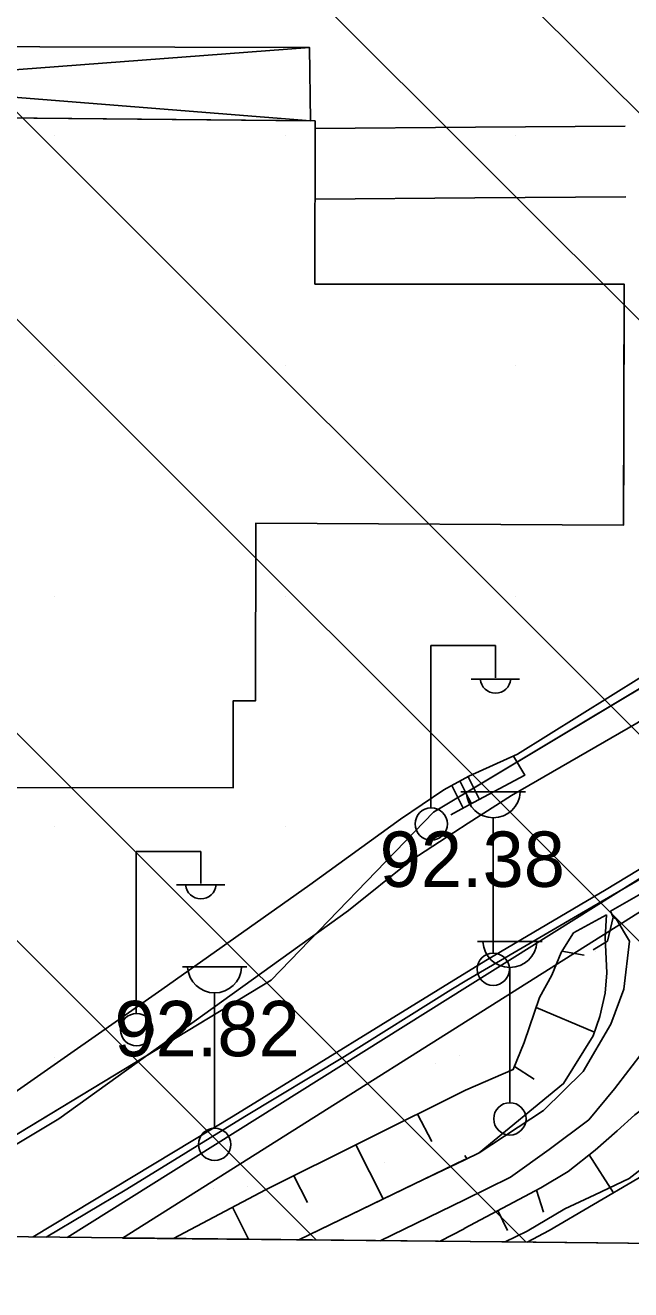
# Model space of a CAD drawing. Extents: x 417995 to 421451, y 4454518 to 4458015.
# Drawn here: x 420724.8 to 420790.4, y 4454999.4 to 4455136.5 of the extents above; entities that cross this region are included whole.
import ezdxf

# ---------------------------------------------------------------- set-up
doc = ezdxf.new("R2010")
doc.units = 0
for name, color, linetype in [('0_PLAN_ONAMA_İLAVE_SINIRI', 7, 'Continuous'), ('ADAKENARI', 7, 'Continuous'), ('B_Betonzemin', 7, 'Continuous'), ('B_Ins_Halinde', 7, 'Continuous'), ('B_Merdiven', 7, 'Continuous'), ('B_Sundurma', 7, 'Continuous'), ('Default', 7, 'Continuous'), ('Hid_Dere_Sulu_Yat_Gen', 7, 'Continuous'), ('PAFTALAMA', 7, 'Continuous'), ('PL_AYA_PARK_DINLENME', 7, 'Continuous'), ('PL_KAMU_HİZMET_ALANI', 7, 'Continuous'), ('PL_TA_K_DERE', 7, 'Continuous'), ('S_Cad_Sok_Lambasi', 7, 'Continuous'), ('S_Elektrik_Diregi', 7, 'Continuous'), ('Sev_Sevalti', 7, 'Continuous'), ('Sev_Sevustu', 7, 'Continuous'), ('Sev_Tarama', 7, 'Continuous'), ('Sinir_Duvar_tek_tarafa_ait', 7, 'Continuous'), ('Sinir_Ist_Duvari', 7, 'Continuous'), ('Sinir_Parmaklik_bir_taraf', 7, 'Continuous'), ('SN_TR_SIVILASMA', 7, 'Continuous'), ('TR_PARKALANI', 7, 'Continuous'), ('TRFAT_KHA', 7, 'Continuous'), ('Y_Lejant', 7, 'Continuous'), ('Y_Yol_Kotu', 7, 'Continuous'), ('Yol_Alt_Gecit', 7, 'Continuous'), ('Yol_Kaldirim_kenari_bordurtasi', 7, 'Continuous'), ('Yol_Sose', 7, 'Continuous')]:
    doc.layers.add(name, color=color, linetype=linetype)

# ---------------------------------------------------------------- blocks, each defined once
blk = doc.blocks.new('POINT_DISPLAY')
at = {"layer": 'Default'}
blk.add_line((0, 0), (0, 0), dxfattribs=at)

msp = doc.modelspace()

# ---------------------------------------------------------------- linework, layer by layer
at = {"layer": '0_PLAN_ONAMA_İLAVE_SINIRI'}
msp.add_lwpolyline([(420729.37, 4455005.08), (420859.78, 4455086.9)], dxfattribs=at)
at = {"layer": 'ADAKENARI'}
for p, q in [((420897.9, 4455107.65), (420735.37, 4455005.01)), ((420804.89, 4455072.7), (420769.07, 4455051.2)), ((420769.07, 4455051.2), (420751.48, 4455032.99)), ((420751.48, 4455032.99), (420707.29, 4455006.2)), ((420776.81, 4455004.58), (420779.19, 4455005.75))]:
    msp.add_line(p, q, dxfattribs=at)
msp.add_lwpolyline([(420779.19, 4455005.75), (420783.29, 4455008.19), (420786.53, 4455009.7), (420790.27, 4455011.45), (420792.37, 4455013.08), (420794.46, 4455014.6), (420800.53, 4455018.52)], dxfattribs=at)
at = {"layer": 'B_Betonzemin'}
msp.add_lwpolyline([(420790.28, 4455037.21), (420789.67, 4455032), (420788.28, 4455028.21), (420785.26, 4455023.06), (420780.98, 4455018.82), (420774.02, 4455014.24)], dxfattribs=at)
at = {"layer": 'B_Ins_Halinde'}
for points in [[(420661.94, 4455048.78), (420635.74, 4455049.14), (420635.67, 4455083.53), (420635.67, 4455083.53), (420636, 4455125.24), (420662.06, 4455125.7), (420662.06, 4455125.7), (420662.04, 4455127.06), (420756.23, 4455126.16), (420756.21, 4455108.47), (420756.21, 4455108.47), (420789.73, 4455108.45), (420789.69, 4455090.95), (420789.69, 4455090.95), (420789.65, 4455082.33), (420749.79, 4455082.52), (420749.79, 4455082.52), (420749.76, 4455063.26), (420747.35, 4455063.28), (420747.35, 4455063.28), (420747.34, 4455053.82), (420661.94, 4455053.9), (420661.94, 4455053.9)], [(420636, 4455125.24), (420662.06, 4455125.7), (420662.04, 4455127.06), (420756.23, 4455126.16), (420756.21, 4455108.47), (420789.73, 4455108.45), (420789.65, 4455082.33), (420749.79, 4455082.52), (420749.76, 4455063.26), (420747.35, 4455063.28), (420747.34, 4455053.82), (420661.94, 4455053.9), (420661.94, 4455048.78), (420635.74, 4455049.14)], [(420789.73, 4455108.45), (420789.65, 4455082.33), (420749.79, 4455082.52), (420749.76, 4455063.26), (420747.35, 4455063.28), (420747.34, 4455053.82), (420661.94, 4455053.9), (420661.94, 4455048.78), (420635.74, 4455049.14), (420636, 4455125.24), (420662.06, 4455125.7), (420662.04, 4455127.06), (420756.23, 4455126.16), (420756.21, 4455108.47)]]:
    msp.add_lwpolyline(points, close=True, dxfattribs=at)
at = {"layer": 'B_Merdiven'}
for p, q in [((420772.8, 4455055.05), (420772.88, 4455054.89)), ((420772.88, 4455054.89), (420774.04, 4455052.57)), ((420771.04, 4455054.1), (420772.27, 4455051.63)), ((420771.92, 4455054.58), (420772.86, 4455052.7)), ((420772.86, 4455052.7), (420773.16, 4455052.1))]:
    msp.add_line(p, q, dxfattribs=at)
at = {"layer": 'B_Sundurma'}
for p, q in [((420653.32, 4455134.37), (420755.71, 4455126.17)), ((420662.04, 4455127.06), (420755.62, 4455134.11))]:
    msp.add_line(p, q, dxfattribs=at)
msp.add_lwpolyline([(420653.32, 4455134.37), (420653.3, 4455125.55), (420662.06, 4455125.7), (420662.04, 4455127.06), (420755.71, 4455126.17), (420755.62, 4455134.11)], close=True, dxfattribs=at)
at = {"layer": 'Hid_Dere_Sulu_Yat_Gen'}
msp.add_lwpolyline([(420779.19, 4455004.55), (420781.59, 4455005.84), (420796.01, 4455014.29), (420800.82, 4455017.94)], dxfattribs=at)
at = {"layer": 'PAFTALAMA'}
msp.add_line((419138.44, 4455021.89), (421266.41, 4454999.4), dxfattribs=at)
at = {"layer": 'PL_AYA_PARK_DINLENME'}
for p, q in [((420897.9, 4455107.65), (420735.37, 4455005.01)), ((420790.27, 4455011.45), (420792.37, 4455013.08)), ((420786.53, 4455009.7), (420790.27, 4455011.45)), ((420783.29, 4455008.19), (420786.53, 4455009.7)), ((420779.19, 4455005.75), (420783.29, 4455008.19)), ((420776.81, 4455004.58), (420779.19, 4455005.75)), ((420735.37, 4455005.01), (420776.81, 4455004.58))]:
    msp.add_line(p, q, dxfattribs=at)
at = {"layer": 'PL_KAMU_HİZMET_ALANI'}
msp.add_lwpolyline([(420705.27, 4455005.33), (420707.29, 4455006.2), (420751.48, 4455032.99), (420769.07, 4455051.2), (420804.89, 4455072.7), (420840.78, 4455094.99), (420847.65, 4455100.22), (420853.39, 4455106.67), (420857.79, 4455114.1), (420861.99, 4455130.83), (420878.18, 4455427.47), (420710.4, 4455437.34), (420545.42, 4455447.04), (420544.85, 4455437.97), (420540.37, 4455429.06), (420482.57, 4455314.58), (420453.85, 4455245.63), (420452.99, 4455236.3), (420611.77, 4455234.39), (420610.24, 4455191.26), (420608.01, 4455006.36)], dxfattribs=at)
at = {"layer": 'PL_TA_K_DERE'}
for p, q in [((420792.37, 4455013.08), (420790.27, 4455011.45)), ((420790.27, 4455011.45), (420786.53, 4455009.7)), ((420786.53, 4455009.7), (420783.29, 4455008.19)), ((420783.29, 4455008.19), (420779.19, 4455005.75)), ((420779.19, 4455005.75), (420776.81, 4455004.58)), ((420776.81, 4455004.58), (420793.73, 4455004.4))]:
    msp.add_line(p, q, dxfattribs=at)
at = {"layer": 'S_Cad_Sok_Lambasi'}
for p, q in [((420772.03, 4455053.41), (420779.03, 4455053.41)), ((420775.53, 4455035.91), (420775.53, 4455050.59)), ((420773.83, 4455037.18), (420780.83, 4455037.18)), ((420741.84, 4455034.41), (420748.84, 4455034.41)), ((420777.33, 4455019.68), (420777.33, 4455034.35)), ((420745.34, 4455016.91), (420745.34, 4455031.59))]:
    msp.add_line(p, q, dxfattribs=at)
for centre in [(420775.53, 4455034.16), (420777.33, 4455017.93), (420745.34, 4455015.16)]:
    msp.add_circle(centre, 1.75, dxfattribs=at)
for centre in [(420775.53, 4455053.51), (420777.33, 4455037.28), (420745.34, 4455034.52)]:
    msp.add_arc(centre, 2.93, 183.298, 356.9072, dxfattribs=at)
at = {"layer": 'S_Elektrik_Diregi'}
for p, q in [((420768.78, 4455051.75), (420768.78, 4455069.25)), ((420768.78, 4455069.25), (420775.78, 4455069.25)), ((420775.78, 4455065.75), (420775.78, 4455069.25)), ((420773.12, 4455065.61), (420778.37, 4455065.61)), ((420736.85, 4455029.44), (420736.85, 4455046.94)), ((420736.85, 4455046.94), (420743.85, 4455046.94)), ((420743.85, 4455043.44), (420743.85, 4455046.94)), ((420741.19, 4455043.3), (420746.44, 4455043.3))]:
    msp.add_line(p, q, dxfattribs=at)
for centre in [(420768.81, 4455049.91), (420736.89, 4455027.6)]:
    msp.add_circle(centre, 1.75, dxfattribs=at)
for centre in [(420775.78, 4455065.76), (420743.85, 4455043.45)]:
    msp.add_arc(centre, 1.66, 184.8384, 355.1464, dxfattribs=at)
at = {"layer": 'Sev_Sevalti'}
for points in [[(420787.8, 4455040.06), (420787.66, 4455037.55), (420787.84, 4455033.78), (420787.65, 4455031.56), (420787.07, 4455029.04), (420786.37, 4455026.92), (420783.16, 4455021.75), (420774.02, 4455014.24), (420772.45, 4455013.49), (420774.02, 4455014.24)], [(420784.24, 4455038.11), (420787.8, 4455040.06)], [(420779.19, 4455004.55), (420781.59, 4455005.84), (420796.01, 4455014.29), (420800.82, 4455017.94)], [(420772.45, 4455013.49), (420767.07, 4455010.93), (420754.48, 4455004.81)]]:
    msp.add_lwpolyline(points, dxfattribs=at)
at = {"layer": 'Sev_Sevustu'}
for points in [[(420772.53, 4455021.03), (420777.69, 4455023.27), (420778.87, 4455026.2), (420780.54, 4455031.09), (420781.88, 4455033.53), (420782.88, 4455035.97), (420784.24, 4455038.11)], [(420780.7, 4455010.46), (420783.65, 4455012.24), (420786.59, 4455014.54), (420788.97, 4455016.63), (420790.87, 4455018.35), (420792.9, 4455019.9), (420794.96, 4455021.09), (420796.78, 4455022.3), (420798.16, 4455023.38)], [(420772.53, 4455021.03), (420750.85, 4455010.23), (420740.87, 4455004.96)], [(420780.7, 4455010.46), (420772.37, 4455006.03)], [(420772.37, 4455006.02), (420769.79, 4455004.65)]]:
    msp.add_lwpolyline(points, dxfattribs=at)
at = {"layer": 'Sev_Tarama'}
for p, q in [((420782.97, 4455036.12), (420785.37, 4455035.67)), ((420780.18, 4455030.01), (420786.51, 4455027.34)), ((420777.82, 4455023.6), (420779.95, 4455022.23)), ((420767.34, 4455018.45), (420768.86, 4455015.48)), ((420760.64, 4455015.11), (420763.59, 4455009.24)), ((420772.45, 4455013.97), (420772.65, 4455013.59)), ((420785.94, 4455014.03), (420788.56, 4455009.92)), ((420753.93, 4455011.77), (420755.39, 4455008.86)), ((420780.2, 4455010.2), (420780.99, 4455007.8)), ((420747.27, 4455008.34), (420749, 4455004.87)), ((420776.04, 4455007.98), (420777.09, 4455005.84))]:
    msp.add_line(p, q, dxfattribs=at)
at = {"layer": 'Sinir_Duvar_tek_tarafa_ait'}
msp.add_lwpolyline([(420846.37, 4455100.31), (420844.77, 4455098.62), (420819.45, 4455083.02), (420804.87, 4455074.06), (420791.58, 4455065.88), (420778.16, 4455057.47), (420772.88, 4455055.1)], dxfattribs=at)
at = {"layer": 'Sinir_Ist_Duvari'}
for points in [[(420773.62, 4455125.48), (420756.22, 4455125.35)], [(420789.84, 4455125.6), (420773.62, 4455125.48)], [(420756.22, 4455117.67), (420773.54, 4455117.8)], [(420773.54, 4455117.8), (420789.91, 4455117.91)], [(420772.85, 4455051.94), (420778.94, 4455055.19), (420777.72, 4455057.27)], [(420772.88, 4455055.1), (420770.16, 4455053.63), (420765.49, 4455050.42), (420755.65, 4455043.32)], [(420770.93, 4455050.91), (420772.85, 4455051.94)], [(420755.65, 4455043.32), (420739.61, 4455031.96), (420722.54, 4455020), (420710.44, 4455013.51), (420698.2, 4455006.78), (420695.71, 4455005.43)], [(420788.53, 4455039.8), (420788.86, 4455039.61), (420790.28, 4455037.21)]]:
    msp.add_lwpolyline(points, dxfattribs=at)
at = {"layer": 'Sinir_Parmaklik_bir_taraf'}
for points in [[(420881.48, 4455099.2), (420866.12, 4455089.36), (420846.65, 4455077.44), (420833.13, 4455069.28), (420817.47, 4455059.88), (420798.27, 4455047.91), (420784.67, 4455039.98), (420772.65, 4455032.99)], [(420772.65, 4455032.99), (420770.94, 4455031.94), (420759.41, 4455024.71), (420748.6, 4455018.17), (420735.81, 4455010.29), (420727.09, 4455005.1)]]:
    msp.add_lwpolyline(points, dxfattribs=at)
at = {"layer": 'SN_TR_SIVILASMA'}
for p, q in [((420915.23, 4455003.11), (420224, 4455694.34)), ((420892.54, 4455003.35), (420230.42, 4455665.47)), ((420847.16, 4455003.83), (420312.35, 4455538.64)), ((420824.47, 4455004.07), (420321.33, 4455507.21)), ((420779.09, 4455004.55), (420376.67, 4455406.97)), ((420756.39, 4455004.79), (420405.69, 4455355.5))]:
    msp.add_line(p, q, dxfattribs=at)
at = {"layer": 'TRFAT_KHA'}
for p, q in [((420727.99, 4455124.6), (420727.99, 4455124.6)), ((420752.99, 4455124.6), (420752.99, 4455124.6)), ((420777.99, 4455124.6), (420777.99, 4455124.6)), ((420727.99, 4455099.6), (420727.99, 4455099.6)), ((420752.99, 4455099.6), (420752.99, 4455099.6)), ((420777.99, 4455099.6), (420777.99, 4455099.6)), ((420727.99, 4455074.6), (420727.99, 4455074.6)), ((420752.99, 4455074.6), (420752.99, 4455074.6)), ((420777.99, 4455074.6), (420777.99, 4455074.6)), ((420727.99, 4455049.6), (420727.99, 4455049.6)), ((420752.99, 4455049.6), (420752.99, 4455049.6)), ((420727.99, 4455024.6), (420727.99, 4455024.6))]:
    msp.add_line(p, q, dxfattribs=at)
at = {"layer": 'Y_Lejant'}
msp.add_lwpolyline([(419168.18, 4457798.01), (421295.36, 4457775.52), (421266.41, 4454999.4), (419138.44, 4455021.89)], close=True, dxfattribs=at)
at = {"layer": 'Yol_Alt_Gecit'}
msp.add_lwpolyline([(420786.36, 4455036.25), (420787.91, 4455037.21), (420788.53, 4455039.8), (420788.23, 4455040.44), (420792.01, 4455042.62), (420792.26, 4455042.17), (420794.77, 4455041.34), (420796.3, 4455042.33)], dxfattribs=at)
at = {"layer": 'Yol_Kaldirim_kenari_bordurtasi'}
for points in [[(420772.4, 4455009.16), (420777.41, 4455011.6), (420781.59, 4455014.6), (420785.9, 4455017.83), (420788.67, 4455021.17), (420791.76, 4455025.22), (420794.21, 4455030.24)], [(420754.48, 4455004.81), (420772.45, 4455013.54)], [(420763.29, 4455004.72), (420772.4, 4455009.16)]]:
    msp.add_lwpolyline(points, dxfattribs=at)
at = {"layer": 'Yol_Sose'}
for points in [[(420857.54, 4455105.9), (420853.77, 4455100.75), (420849.76, 4455097.31), (420845.9, 4455094.59), (420837.71, 4455089.12), (420829.05, 4455084.02), (420817.27, 4455076.75), (420805.67, 4455069.83), (420791.09, 4455060.83), (420777.49, 4455053), (420772.83, 4455050)], [(420772.66, 4455033.84), (420774.92, 4455035.23), (420787.75, 4455042.81), (420803.54, 4455052.39), (420823.25, 4455064.51), (420839.36, 4455074.07), (420854.65, 4455083.36), (420871.07, 4455093.51), (420887.99, 4455103.13)], [(420707.08, 4455005.31), (420709.14, 4455006.36), (420728.47, 4455017.93), (420759.86, 4455040.51), (420766.59, 4455045.96), (420772.83, 4455050)], [(420772.66, 4455033.84), (420747.36, 4455018.23), (420725.67, 4455005.12)]]:
    msp.add_lwpolyline(points, dxfattribs=at)

# ---------------------------------------------------------------- block references
at = {"layer": 'TR_PARKALANI', "xscale": 0.1, "yscale": 0.10000000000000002}
for p in [(420786.62, 4455036.06), (420786.59, 4455027.41), (420771.82, 4455024.8), (420769.24, 4455023.89), (420778.48, 4455015.82), (420783.14, 4455016.36), (420781.02, 4455014.36), (420763.71, 4455013.22), (420745.19, 4455010.39), (420748.93, 4455010.62)]:
    msp.add_blockref('POINT_DISPLAY', p, dxfattribs=at)

# ---------------------------------------------------------------- texts
at = {"layer": 'Y_Yol_Kotu'}
for s, p in [('92.38', (420763.22, 4455043.09)), ('92.82', (420734.48, 4455024.72))]:
    msp.add_text(s, height=6, dxfattribs=at).set_placement(p)

doc.saveas('drawing.dxf')
